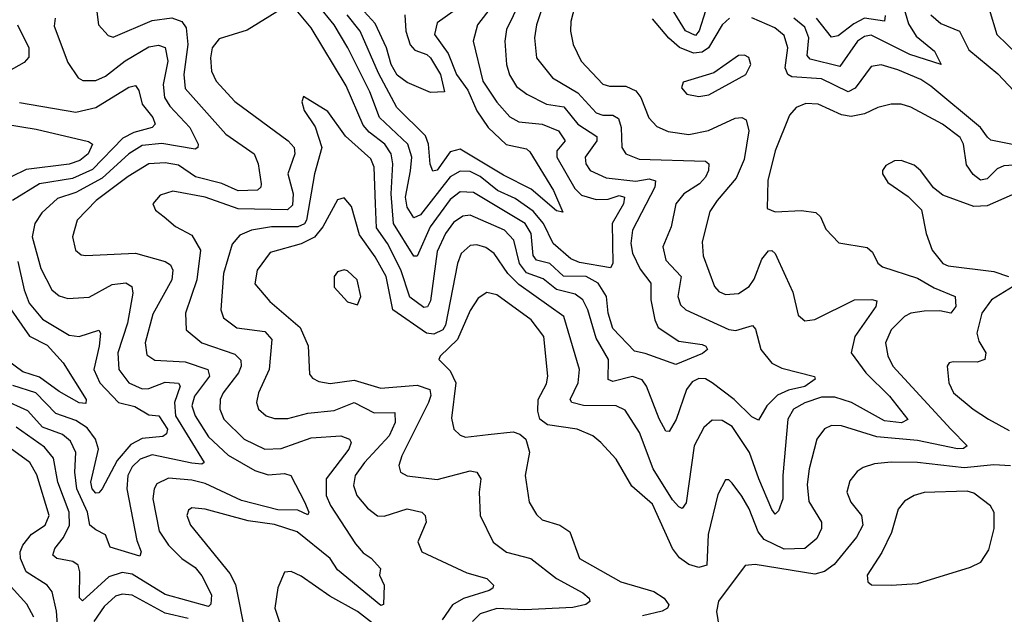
# Model space of a CAD drawing. Extents: x 1552294 to 1694791, y 811929 to 917222.
# Tile 268 of 643: x 1580386 to 1583357, y 902147 to 903940. Entities that reach past the tile are written whole.
import ezdxf

# ---------------------------------------------------------------- set-up
doc = ezdxf.new("R2010")
doc.units = 0

msp = doc.modelspace()

# ---------------------------------------------------------------- linework, layer by layer
at = {"layer": '0CON10XD'}
for points in [[(1583401.1, 904148.9), (1583335, 904119.3), (1583315, 904118.9), (1583292.3, 904132.3), (1583255, 904176.5), (1583215, 904197.5), (1583204, 904195), (1583214.6, 904145), (1583215.4, 904085), (1583225, 904052), (1583261.9, 904005), (1583311.3, 903971.3), (1583334.2, 903895), (1583396.1, 903835)], [(1580600.4, 904105), (1580623.8, 903925), (1580652.4, 903892.4), (1580667.3, 903887.3), (1580785, 903937.3), (1580845.2, 903945.2), (1580875, 903934.7), (1580888.3, 903915), (1580892.9, 903865), (1580880.6, 903775), (1580885, 903732.5), (1581008.1, 903595), (1581093.2, 903535), (1581105.2, 903505.2), (1581114.1, 903445), (1581113.8, 903435), (1581103.7, 903426.3), (1581045, 903423.9), (1580995.8, 903445.8), (1580916.1, 903466.1), (1580865, 903501), (1580825, 903508.8), (1580775, 903505.5), (1580712.9, 903467.1), (1580616.6, 903395), (1580559.1, 903335), (1580544.6, 903285), (1580554.6, 903244.6), (1580570.9, 903230.9), (1580585, 903228.5), (1580735.6, 903235.6), (1580825, 903210.3), (1580840.8, 903200.8), (1580847.3, 903185), (1580844.8, 903155), (1580787.9, 903052.1), (1580764.8, 902965), (1580769.1, 902929.1), (1580793.2, 902913.2), (1580885, 902907.9), (1580953.3, 902885), (1580958.7, 902865), (1580913, 902805), (1580905.5, 902775), (1580915, 902745.3), (1580955, 902682.1), (1581015, 902626.5), (1581095, 902580), (1581135, 902567), (1581185, 902570.9), (1581204.3, 902565), (1581244.6, 902485.4), (1581257.7, 902455), (1581255, 902446.2), (1581225, 902460.3), (1581165, 902462.2), (1581055, 902490), (1580945, 902540.9), (1580905, 902551.5), (1580835, 902557.3), (1580799.9, 902540.1), (1580791.1, 902525), (1580787.7, 902495), (1580806.9, 902396.9), (1580835, 902354.7), (1580875.1, 902315.1), (1580915, 902287.5), (1580935, 902262.9), (1580964.3, 902205), (1580962.9, 902177.1), (1580955, 902170.4), (1580825, 902206), (1580725, 902267.4), (1580695, 902272.7), (1580655, 902259.6), (1580575, 902187.5), (1580566.2, 902196.2), (1580567.4, 902275), (1580562.5, 902295), (1580546.3, 902306.3), (1580497.5, 902315), (1580485.4, 902325), (1580491.6, 902345), (1580518.1, 902378.1), (1580535.5, 902415), (1580535.1, 902455), (1580500.3, 902545), (1580487.5, 902617.5), (1580460.5, 902650.5), (1580375, 902711.4)], [(1581995.6, 904075), (1581945.2, 903925), (1581938.9, 903885), (1581945.3, 903825), (1581993.3, 903765), (1582069.9, 903719.9), (1582125, 903659), (1582145, 903652.2), (1582175, 903652.5), (1582192.5, 903642.5), (1582201, 903615), (1582202.5, 903555), (1582214.6, 903535), (1582255, 903519.3), (1582455, 903512.9), (1582465.4, 903505), (1582464.1, 903485), (1582455.2, 903465), (1582436.4, 903445), (1582390, 903415), (1582365.8, 903385), (1582351.6, 903315), (1582326.7, 903255), (1582335.8, 903215), (1582381.2, 903165), (1582371.9, 903105), (1582379.6, 903079.6), (1582395.2, 903065.2), (1582525, 903005.3), (1582547, 903003), (1582597.2, 903017.2), (1582606.3, 903006.3), (1582621.6, 902945), (1582655, 902904.5), (1582685, 902888.8), (1582783.8, 902863.8), (1582786.1, 902856.1), (1582755, 902833.6), (1582705, 902822.7), (1582672.3, 902807.7), (1582639.8, 902775), (1582615, 902731.9), (1582595, 902741.8), (1582541.1, 902795), (1582475, 902844.8), (1582455, 902857.1), (1582435, 902858), (1582415, 902847.4), (1582398.1, 902825), (1582366, 902734), (1582345, 902697.8), (1582335, 902698.9), (1582315, 902736.7), (1582277.4, 902835), (1582263.8, 902853.8), (1582235, 902864), (1582175, 902849.2), (1582161.2, 902855), (1582162.5, 902915), (1582125, 902979.1), (1582100.2, 903065), (1582084.9, 903094.9), (1582062.2, 903112.2), (1582005.9, 903125.9), (1581965, 903158.5), (1581915, 903176.5), (1581894.2, 903205), (1581876.2, 903275), (1581848.9, 903305), (1581745, 903350.5), (1581722.6, 903347.4), (1581695, 903328.7), (1581670.2, 903295), (1581645, 903240.8), (1581625, 903092.5), (1581616.4, 903073.6), (1581605, 903071.6), (1581562.9, 903102.9), (1581535.6, 903185.6), (1581495.1, 903265), (1581462.2, 903312.2), (1581458.9, 903385)], [(1583030.2, 904055), (1583067.1, 903927.1), (1583090.4, 903890.4), (1583145.9, 903845), (1583166, 903805), (1583071.3, 903835), (1582955, 903893.8), (1582935, 903889.8), (1582913.7, 903875), (1582860.8, 903799.2), (1582771.2, 903821.2), (1582762.2, 903832.2), (1582766.7, 903885), (1582755, 903917), (1582721.3, 903945)], [(1581914.8, 904035), (1581855, 903910.8), (1581849.5, 903875), (1581854.3, 903805), (1581863.3, 903773.3), (1581885, 903738.2), (1581916.4, 903715), (1581975, 903685.2), (1582027.7, 903677.7), (1582070.2, 903625), (1582127.6, 903587.6), (1582126.8, 903575), (1582091.8, 903525), (1582093.8, 903505), (1582107.3, 903485), (1582155, 903463), (1582245, 903453.2), (1582285, 903460.5), (1582304.2, 903454.2), (1582301.7, 903435), (1582235.2, 903305), (1582229.6, 903265), (1582235, 903235.6), (1582258, 903188), (1582290.2, 903145), (1582290.4, 903095), (1582301.7, 903035), (1582312, 903012), (1582375, 902970.4), (1582445, 902960.7), (1582456.5, 902955), (1582460.6, 902945), (1582446.4, 902933.6), (1582365, 902899.7), (1582273, 902933), (1582240.5, 902940.5), (1582175, 903009), (1582161.5, 903055), (1582155.9, 903105), (1582131.5, 903145), (1582095, 903165.6), (1582026.4, 903166.4), (1581985.7, 903205), (1581945, 903215.2), (1581935, 903228.6), (1581929, 903295), (1581911.2, 903325), (1581755, 903419), (1581715, 903420.7), (1581685, 903397.3), (1581623.9, 903315), (1581585, 903226.5), (1581575, 903226.9), (1581513.2, 903325), (1581506.5, 903415), (1581511.8, 903505), (1581506.7, 903535), (1581487.5, 903565), (1581440.4, 903600.4), (1581422, 903622), (1581371, 903741), (1581265.4, 903915.4), (1581215, 903975.3)], [(1582061.1, 903981.1), (1582048.7, 903935), (1582047.5, 903905), (1582056, 903865), (1582079.7, 903815), (1582145, 903745.8), (1582165, 903740), (1582215, 903739.6), (1582245, 903725.3), (1582259.6, 903705), (1582283.8, 903643.8), (1582308.2, 903618.2), (1582342.8, 903602.8), (1582405, 903593.8), (1582464.1, 903605.9), (1582545, 903642.9), (1582565, 903644.6), (1582577.6, 903637.6), (1582585.8, 903605), (1582571.9, 903518.1), (1582547.8, 903462.2), (1582489.7, 903395), (1582468.5, 903361.5), (1582445, 903270), (1582447.7, 903227.7), (1582482.3, 903135), (1582495, 903120.4), (1582515, 903110.7), (1582554.5, 903114.5), (1582586.6, 903135), (1582602.1, 903157.9), (1582625, 903217.5), (1582645, 903242.7), (1582655, 903244.4), (1582664.7, 903234.7), (1582696.8, 903166.8), (1582718.3, 903118.3), (1582735, 903048.8), (1582755, 903032.2), (1582785, 903036.2), (1582905, 903095.5), (1582956.6, 903096.6), (1582971.7, 903091.7), (1582968.9, 903075), (1582905.2, 902985), (1582894.3, 902935), (1582939, 902875), (1583010.2, 902805), (1583065.4, 902734.6), (1583046.2, 902723.8), (1582995, 902730.4), (1582895.3, 902785), (1582845, 902801.8), (1582805, 902801.3), (1582755, 902784.5), (1582720.9, 902765), (1582703.5, 902735), (1582688.6, 902565), (1582688.5, 902495), (1582675, 902459.2), (1582665, 902448.6), (1582655, 902462.5), (1582615.8, 902555), (1582587.3, 902635), (1582535, 902713.3), (1582505, 902731.2), (1582475, 902731.8), (1582450, 902710), (1582421.1, 902655), (1582397.1, 902482.9), (1582385, 902465.6), (1582375, 902471.2), (1582355, 902492.4), (1582297.3, 902585), (1582256.1, 902695), (1582212.2, 902762.2), (1582185, 902775.7), (1582086.6, 902776.6), (1582052.1, 902785), (1582046.9, 902795), (1582070.4, 902845), (1582074.8, 902885), (1582027.6, 903045), (1581891.5, 903141.5), (1581858.3, 903175), (1581817.5, 903235), (1581792.6, 903252.6), (1581765, 903260.8), (1581745, 903259.3), (1581718, 903235), (1581706.7, 903205), (1581670.9, 903019.1), (1581662.4, 903005), (1581635, 902991.1), (1581613.2, 902995), (1581511.2, 903065), (1581491.5, 903165), (1581458.2, 903225), (1581411.2, 903291.2), (1581387, 903377), (1581365, 903403.1), (1581345, 903396.7), (1581300, 903315), (1581275, 903284.4), (1581235, 903264.5), (1581141.7, 903238.3), (1581102.5, 903185), (1581095, 903143.3), (1581140.2, 903090.2), (1581232, 903012), (1581256.6, 902956.6), (1581260.5, 902870.5), (1581268.8, 902858.8), (1581288.5, 902848.5), (1581322.4, 902842.4), (1581395, 902853.2), (1581475, 902828.3), (1581585, 902837.7), (1581622.9, 902825), (1581626.6, 902806.6), (1581619.5, 902785), (1581538.8, 902625), (1581530, 902595), (1581534.5, 902575), (1581555, 902564.2), (1581645, 902553.6), (1581745, 902579.7), (1581765, 902575.4), (1581776.8, 902555), (1581772.2, 902515), (1581775.4, 902445), (1581814.7, 902364.7), (1581855, 902333.7), (1581927.5, 902315), (1582005, 902254.3), (1582085, 902211.3), (1582103.6, 902195), (1582105.5, 902185), (1582094.1, 902175.9), (1582055, 902167.1), (1581909.9, 902160.1), (1581825, 902163.9), (1581775, 902148.1), (1581752.4, 902125)], [(1581828.8, 904005), (1581766.9, 903925), (1581754.3, 903875), (1581783.2, 903755), (1581825, 903690.8), (1581865, 903647.2), (1581891.5, 903631.5), (1581961.9, 903625), (1582011.1, 903605), (1582031.2, 903575), (1582006.4, 903545), (1582006.5, 903525), (1582061.2, 903431.2), (1582080.4, 903410.4), (1582125, 903397.6), (1582160.9, 903399.1), (1582195, 903409.3), (1582210.7, 903405), (1582207.9, 903385), (1582173.4, 903325), (1582175.6, 903204.4), (1582168.3, 903191.7), (1582075, 903208), (1582048.9, 903218.9), (1581994.9, 903264.9), (1581966.2, 903325), (1581935, 903362.2), (1581880.3, 903400.3), (1581826.9, 903425), (1581775, 903467.4), (1581745, 903482.5), (1581715, 903483.5), (1581685, 903466.2), (1581595, 903351.1), (1581575, 903342.5), (1581555.1, 903375), (1581549.6, 903405), (1581565, 903484.4), (1581569, 903525), (1581556.5, 903565), (1581471.7, 903645), (1581442, 903722), (1581375.5, 903855.5), (1581334.5, 903925), (1581285.1, 903985)], [(1582455, 903966.7), (1582436, 903906), (1582425, 903892.5), (1582395, 903906.5), (1582335, 904003.8)], [(1581175, 903971.9), (1581071.9, 903908.1), (1580987.7, 903882.2), (1580966.8, 903855), (1580961.1, 903825), (1580964.2, 903785), (1580978.9, 903755), (1581035, 903693.6), (1581195.9, 903575), (1581213.9, 903555), (1581215.5, 903535), (1581194.4, 903475), (1581210.8, 903415), (1581208.9, 903381.1), (1581193.5, 903366.5), (1581045, 903369.4), (1580945, 903404.8), (1580847.6, 903422.4), (1580809.1, 903410.9), (1580787.5, 903385), (1580795.5, 903365.5), (1580821.4, 903345), (1580856.2, 903316.2), (1580905, 903290.6), (1580930.8, 903245), (1580920, 903155), (1580886.5, 903055), (1580887.7, 903005), (1580935, 902965.8), (1581035, 902931.1), (1581052.8, 902912.8), (1581054.3, 902895), (1581045.6, 902875), (1580999.3, 902815), (1580990.5, 902795), (1580989.3, 902765), (1581001.4, 902735), (1581063.5, 902675), (1581125, 902644.4), (1581175, 902646.8), (1581265, 902679.1), (1581355, 902685.3), (1581380.8, 902675), (1581385.6, 902665), (1581379.2, 902645), (1581310.7, 902555), (1581310.7, 902505), (1581323.7, 902475), (1581398.9, 902358.9), (1581421.9, 902331.9), (1581446.4, 902316.4), (1581474.4, 902285), (1581471.4, 902265), (1581485.6, 902235), (1581483.6, 902176.4), (1581475, 902173.6), (1581345, 902281.2), (1581322.9, 902315), (1581223.1, 902395), (1581155, 902417.4), (1581075, 902428.7), (1580945, 902464.1), (1580905, 902467.9), (1580895, 902460.8), (1580890.4, 902445), (1580901.1, 902415), (1581019.6, 902269.6), (1581036.7, 902236.7), (1581067.5, 902085)], [(1581693.8, 903965), (1581645, 903930.5), (1581637.1, 903895), (1581678.3, 903838.3), (1581703.6, 903775), (1581737.7, 903727.7), (1581765.1, 903665.1), (1581798.9, 903615), (1581853.5, 903563.5), (1581915, 903550.2), (1581925, 903541.4), (1581996, 903425), (1582025, 903360), (1582005, 903363.4), (1581928.8, 903428.8), (1581845, 903470.9), (1581715, 903549.8), (1581685, 903541.6), (1581645, 903486.6), (1581632.7, 903482.7), (1581624.2, 903504.2), (1581619.7, 903565), (1581609.9, 903589.9), (1581524, 903675), (1581468.4, 903778.4), (1581413.5, 903905), (1581373.7, 903955)], [(1581547.4, 903955), (1581551.3, 903905), (1581563.8, 903863.8), (1581577.9, 903847.9), (1581614.5, 903835), (1581625.7, 903825), (1581655.5, 903775), (1581667.3, 903722.7), (1581625, 903720.8), (1581555, 903750.3), (1581525, 903772.9), (1581506.2, 903805), (1581492.8, 903855), (1581458.2, 903928.2), (1581424.9, 903964.9)], [(1582997.1, 903952.9), (1582995, 903935.6), (1582935, 903944.9), (1582902.1, 903927.9), (1582855, 903891.8), (1582835, 903886.9), (1582790.3, 903945)], [(1583135, 903954.6), (1583165, 903928.8), (1583221.2, 903905), (1583249.5, 903849.5), (1583336.7, 903776.7), (1583385, 903725.4)], [(1580378.6, 903925), (1580413.5, 903855), (1580413.3, 903826.7), (1580399, 903811), (1580334.4, 903775)], [(1580492.4, 903945), (1580490.2, 903920.3), (1580531, 903811), (1580562.2, 903765), (1580576.7, 903756.7), (1580615, 903756.9), (1580645, 903769.8), (1580704.3, 903815.7), (1580775, 903857.7), (1580805, 903863.2), (1580825, 903856.2), (1580832.3, 903815), (1580818.5, 903745), (1580822.8, 903705), (1580838.9, 903678.9), (1580898.7, 903615), (1580923.8, 903565), (1580922.9, 903555), (1580915, 903550), (1580815, 903566.3), (1580755, 903560.4), (1580715, 903535.2), (1580635, 903461.8), (1580555, 903418.5), (1580499.6, 903400.4), (1580452.3, 903357.7), (1580431.8, 903325), (1580423.7, 903285), (1580449.4, 903189.4), (1580483.1, 903125), (1580505, 903107.3), (1580530.5, 903099.5), (1580595, 903102.9), (1580665, 903141.5), (1580706.2, 903146.2), (1580724.5, 903135), (1580727.1, 903115), (1580711.5, 903025), (1580682.2, 902935), (1580684.9, 902884.9), (1580714.9, 902844.9), (1580755, 902826.7), (1580775, 902827.5), (1580825, 902846.8), (1580865, 902843.8), (1580869.8, 902835), (1580852.8, 902785), (1580855.6, 902745), (1580942.2, 902605), (1580935, 902599.6), (1580905, 902602.7), (1580785, 902627.3), (1580749.7, 902615), (1580725, 902591.9), (1580712.2, 902565), (1580709.2, 902525), (1580739.4, 902369.4), (1580751.8, 902335), (1580748.1, 902321.9), (1580659.1, 902349.1), (1580645, 902386), (1580615, 902401.4), (1580597.7, 902415), (1580590.1, 902455), (1580558.5, 902525), (1580551.6, 902575), (1580554.8, 902635), (1580539.3, 902669.3), (1580515, 902689), (1580455, 902710.7), (1580410.3, 902760.3), (1580335, 902794.8)], [(1582527.1, 903945), (1582505, 903924.7), (1582464.1, 903855), (1582445, 903841.7), (1582418.8, 903838.8), (1582376.1, 903856.1), (1582344.1, 903884.1), (1582295, 903942.8)], [(1583441.7, 903551.7), (1583316.2, 903576.2), (1583305.5, 903585.5), (1583284.9, 903614.9), (1583135, 903739.1), (1583105, 903759.8), (1583035, 903789.2), (1582985, 903803.5), (1582955, 903798.9), (1582906.1, 903733.9), (1582885, 903722.9), (1582805, 903762.1), (1582715, 903767.3), (1582703.9, 903775), (1582695.5, 903795), (1582703.7, 903855), (1582692.5, 903892.5), (1582664.6, 903915), (1582595, 903946)], [(1582435, 903708.2), (1582465, 903713.8), (1582576.7, 903775), (1582591.4, 903805), (1582585.5, 903825.5), (1582573, 903833), (1582555, 903832.2), (1582480.4, 903779.6), (1582387.9, 903752.1), (1582382.5, 903735), (1582398.8, 903715), (1582435, 903708.2)], [(1580385, 903690.6), (1580555, 903661), (1580615, 903675.2), (1580715, 903736.1), (1580735, 903741.9), (1580745, 903726.2), (1580755.5, 903685.5), (1580787.4, 903645), (1580794.2, 903625), (1580785.4, 903614.6), (1580730, 903600), (1580697.4, 903582.6), (1580605, 903487.7), (1580545, 903461), (1580445.5, 903445), (1580364.1, 903395)], [(1581458.9, 903385), (1581454.8, 903495), (1581445, 903520), (1581368.5, 903588.5), (1581315, 903662.9), (1581241.7, 903708.3), (1581237.5, 903692.5), (1581244, 903666), (1581277.3, 903617.3), (1581297.1, 903555), (1581274.8, 903475), (1581251.2, 903335), (1581245, 903324.5), (1581225, 903315.1), (1581145, 903315.4), (1581085.2, 903304.8), (1581050.2, 903289.8), (1581027, 903263), (1581000.9, 903175), (1580992.5, 903065), (1581000.6, 903040.6), (1581040.7, 903010.7), (1581125, 902999.3), (1581146.4, 902975), (1581138, 902885), (1581105.9, 902815), (1581100, 902785), (1581106.2, 902765), (1581129.4, 902745), (1581155, 902736.9), (1581195, 902737.5), (1581255, 902753.5), (1581335, 902761.6), (1581395, 902785.9), (1581455, 902754.8), (1581517.3, 902755), (1581518.5, 902725), (1581500.1, 902685), (1581426.3, 902605), (1581398.4, 902565), (1581392.6, 902535), (1581403.1, 902505), (1581435, 902466.9), (1581465, 902443.9), (1581485, 902442.9), (1581555, 902464.7), (1581599.4, 902455), (1581609.3, 902445), (1581612.4, 902425), (1581586.9, 902365), (1581598.8, 902335), (1581735, 902272.1), (1581795, 902254.5), (1581815.7, 902235), (1581813.1, 902225), (1581802, 902218), (1581725, 902194.8), (1581692.1, 902175), (1581660.1, 902129.9)], [(1583416.7, 903503.3), (1583355, 903499.6), (1583335, 903490.5), (1583305, 903460.5), (1583285, 903456.1), (1583263.1, 903473.1), (1583242.6, 903502.6), (1583233.3, 903565), (1583223.4, 903585), (1583169.6, 903625), (1583075, 903676), (1583045, 903685.3), (1583015, 903685.3), (1582975, 903675.3), (1582934.4, 903655.6), (1582895, 903648.5), (1582865, 903653.4), (1582795, 903685.3), (1582757.3, 903687.3), (1582728.9, 903675), (1582708.4, 903651.6), (1582664.8, 903545), (1582643.1, 903455), (1582640.9, 903370.9), (1582665, 903360.4), (1582744.7, 903364.7), (1582788.4, 903358.4), (1582801.5, 903345), (1582817.9, 903307.9), (1582857.5, 903267.5), (1582943.2, 903253.2), (1582958.9, 903238.9), (1582975, 903205.6), (1582989.4, 903195), (1583095, 903160.2), (1583145, 903131), (1583208.1, 903105), (1583210.3, 903075), (1583195, 903054.6), (1583162.2, 903062.2), (1583115, 903061.4), (1583075, 903055.2), (1583055.4, 903045), (1583015.2, 903004.8), (1582998.6, 902965), (1583005, 902925.8), (1583020.3, 902895), (1583194.9, 902704.9), (1583244.3, 902655), (1583233.1, 902646.9), (1583215, 902645.3), (1583095, 902670.5), (1582971.5, 902681.5), (1582865, 902714.6), (1582835, 902716.1), (1582813.7, 902706.3), (1582790.7, 902675), (1582767.4, 902585), (1582761.7, 902538.3), (1582766.7, 902486.7), (1582804.6, 902425), (1582804.6, 902405), (1582791.1, 902375), (1582754.4, 902345.6), (1582692.8, 902342.8), (1582632.2, 902372.2), (1582613.8, 902395), (1582587, 902465), (1582565, 902503.2), (1582535, 902542.5), (1582525, 902552), (1582515, 902552), (1582492.2, 902507.8), (1582462.6, 902387.4), (1582458.9, 902295), (1582435, 902287.6), (1582405, 902296.9), (1582376.8, 902316.8), (1582355.1, 902345.1), (1582295, 902479.3), (1582232.7, 902532.7), (1582185.4, 902615), (1582139.6, 902665), (1582115, 902685.4), (1582067.5, 902705), (1581978.4, 902718.4), (1581955.4, 902735), (1581949.3, 902759.3), (1581950.5, 902795), (1581975, 902841.4), (1581979.2, 902865), (1581967.3, 902985), (1581929.4, 903035), (1581825, 903110.3), (1581795, 903117.5), (1581769.5, 903100.5), (1581745, 903062.9), (1581706.9, 902975), (1581654.2, 902925), (1581650.8, 902915), (1581685, 902881.1), (1581702, 902845), (1581688.3, 902738.3), (1581695.6, 902705), (1581715, 902686.9), (1581731.3, 902681.3), (1581798.8, 902688.8), (1581875, 902696.8), (1581895, 902690), (1581912.7, 902675), (1581923.9, 902636.1), (1581910.8, 902565), (1581922.7, 902485), (1581945, 902447.5), (1581961.7, 902431.7), (1582015, 902415.3), (1582045.4, 902395), (1582074.5, 902315), (1582199.5, 902245), (1582299.4, 902215), (1582330.5, 902195), (1582344.3, 902175), (1582340.8, 902165), (1582324, 902156), (1582265, 902142)], [(1580292.5, 903632.5), (1580435, 903610.3), (1580593.1, 903573.1), (1580605.5, 903565), (1580592.3, 903535), (1580567.5, 903515), (1580535, 903504.6), (1580405, 903487.8), (1580268.3, 903421.7)], [(1583405, 903422.9), (1583305, 903378.4), (1583265, 903377.1), (1583171.2, 903411.2), (1583142.6, 903432.6), (1583105, 903484), (1583085, 903500.8), (1583045, 903515.8), (1583025, 903514.3), (1582999.4, 903500.6), (1582988.8, 903485), (1582988.8, 903475), (1583005, 903448.8), (1583066.9, 903406.9), (1583106.6, 903366.6), (1583120.9, 903295), (1583138.7, 903245), (1583171.5, 903205), (1583187.6, 903197.6), (1583325, 903180.7), (1583369.2, 903165)], [(1580380.6, 903210.6), (1580398.9, 903125), (1580414.8, 903085), (1580455, 903036.5), (1580535, 902988.4), (1580565, 902984.8), (1580625, 903003.3), (1580630, 902995), (1580625.9, 902955), (1580609.4, 902885), (1580628, 902845), (1580683.6, 902785), (1580733.1, 902773.1), (1580775, 902748.4), (1580805.1, 902745.1), (1580831.2, 902705), (1580828.9, 902691.1), (1580817.5, 902682.5), (1580755, 902676.5), (1580721, 902659), (1580679.7, 902610.3), (1580635, 902525.4), (1580625, 902513.1), (1580615, 902512.2), (1580604.3, 902525), (1580600.7, 902545), (1580623.4, 902645), (1580614.5, 902675), (1580589.2, 902709.2), (1580555, 902731), (1580495, 902752), (1580434.2, 902815), (1580365, 902836.3)], [(1581405, 903080), (1581415.5, 903105), (1581404.3, 903155), (1581375, 903182.5), (1581365, 903185.8), (1581345, 903180), (1581334.2, 903165), (1581335, 903133.8), (1581375, 903089.2), (1581405, 903080)], [(1583383.8, 903135), (1583317.8, 903095), (1583288.6, 903055), (1583273.3, 902995), (1583280.1, 902970.1), (1583301.1, 902935), (1583297.5, 902915), (1583275, 902906.8), (1583201.8, 902908.2), (1583190, 902905), (1583183.8, 902895), (1583189.6, 902845), (1583203.6, 902815), (1583262.3, 902765), (1583308.8, 902735), (1583370.9, 902700.9)], [(1580353.4, 903075), (1580415, 902985.6), (1580468.7, 902958.7), (1580517.3, 902905), (1580585.8, 902795), (1580585, 902782.1), (1580565, 902784.5), (1580505, 902818.3), (1580445, 902862.2), (1580395, 902878.4), (1580345.2, 902915)], [(1580506.9, 902016.9), (1580496.3, 902156.3), (1580484.1, 902214.1), (1580468.2, 902235), (1580405.7, 902275), (1580387.8, 902315), (1580387, 902335), (1580394.9, 902355.1), (1580421.5, 902388.5), (1580462.1, 902415), (1580474.8, 902445), (1580437.6, 902567.6), (1580416.6, 902605), (1580335, 902663.8)], [(1583375.7, 902594.3), (1583325, 902597.1), (1583235, 902588.6), (1583095, 902604.4), (1583014.8, 902605.2), (1582965, 902600.6), (1582930.6, 902589.4), (1582912.7, 902577.3), (1582890.6, 902549.4), (1582881.1, 902515), (1582893.4, 902485), (1582925.3, 902445), (1582929.6, 902415), (1582910.3, 902379.7), (1582842.8, 902297.2), (1582813.8, 902276.2), (1582785, 902268.2), (1582605, 902296.4), (1582575, 902293.6), (1582493.8, 902186.2), (1582487.7, 902155), (1582496.2, 902105)], [(1583015, 902234.4), (1583095, 902239.4), (1583255, 902288.8), (1583285.8, 902304.2), (1583309.4, 902340.6), (1583326, 902405), (1583325.8, 902454.2), (1583315, 902474), (1583265, 902512.1), (1583245, 902518.1), (1583115, 902514), (1583084.7, 902505.3), (1583055, 902487.5), (1583036.4, 902463.6), (1583016.4, 902393.6), (1582987.4, 902332.6), (1582942.3, 902265), (1582944.6, 902244.6), (1582955.6, 902235.6), (1583015, 902234.4)], [(1581449.8, 902119.8), (1581405.3, 902155), (1581321.2, 902201.2), (1581235, 902261.9), (1581205, 902275.6), (1581185, 902273.8), (1581165, 902226.7), (1581155.6, 902165), (1581188.8, 902065)], [(1580428, 902138), (1580407.7, 902177.7), (1580340.7, 902250.7)], [(1580894.3, 902134.3), (1580825, 902150.1), (1580725, 902203.9), (1580695, 902207.7), (1580675, 902201.3), (1580640.1, 902169.9), (1580609.7, 902125)]]:
    msp.add_lwpolyline(points, dxfattribs=at)

doc.saveas('drawing.dxf')
